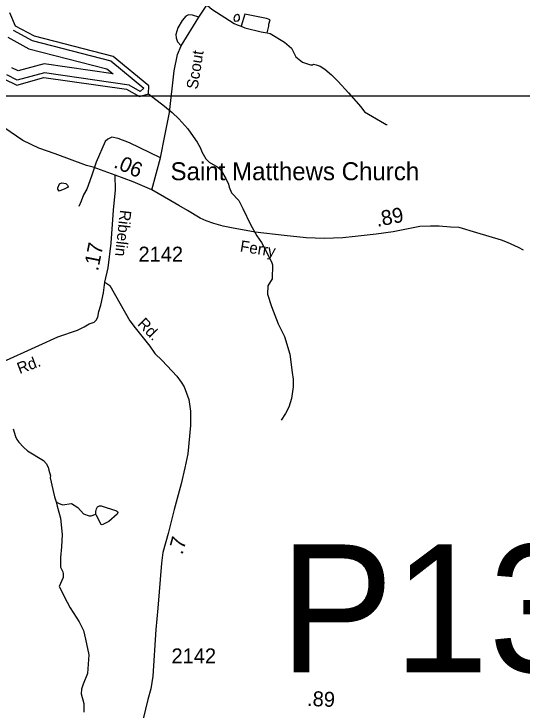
# Model space of a CAD drawing. Extents: x 1473865 to 1648260, y 639067 to 773536.
# Drawn here: x 1612556 to 1616794, y 673547 to 679357 of the extents above; entities that cross this region are included whole.
import ezdxf

# ---------------------------------------------------------------- set-up
doc = ezdxf.new("R2010")
doc.units = 0
for name, color, linetype in [('Exist Cultural Church with Cemetery Label', 7, 'Continuous'), ('Exist Hydrographic Buffer Line', 7, 'Continuous'), ('Exist Hydrographic Lake Shore', 7, 'Continuous'), ('Exist Hydrographic Misc Water Feature', 7, 'Continuous'), ('Exist Road Non-System Type 51', 7, 'Continuous'), ('Exist Road Secondary Mileage Hundredths English Label', 7, 'Continuous'), ('Exist Road Secondary Structure Pipe Number Label', 7, 'Continuous'), ('Exist Road Secondary Type 51 Attributed', 7, 'Continuous'), ('Exist Road Secondary Type 51 Label', 7, 'Continuous'), ('Exist Road Secondary Type 51 Number Label', 7, 'Continuous'), ('Map Preparation Inset Cut Line', 7, 'Continuous')]:
    doc.layers.add(name, color=color, linetype=linetype)

msp = doc.modelspace()

# ---------------------------------------------------------------- linework, layer by layer
at = {"layer": 'Exist Hydrographic Buffer Line'}
for points in [[(1612550, 679220.4), (1612707.9, 679134.6), (1613364.4, 678965.7), (1613639.7, 678738), (1613608.4, 678709.8), (1613515.7, 678762.4), (1612811.7, 678866.3), (1612583.4, 678805.1), (1612495.7, 678846.9)], [(1612504.4, 679162.4), (1612681, 679066.4), (1613330.5, 678899.3), (1613383.5, 678855.4), (1612807.4, 678940.5), (1612590.5, 678882.3), (1612538.9, 678906.9)]]:
    msp.add_lwpolyline(points, dxfattribs=at)
at = {"layer": 'Exist Hydrographic Lake Shore'}
msp.add_lwpolyline([(1612472, 678813.8), (1612579.9, 678762.5), (1612806, 678826.8), (1613496, 678727.5), (1613604, 678666.3), (1613679, 678691), (1613679.9, 678756.6), (1613383, 679002.2), (1612726.9, 679169.8), (1612570, 679255), (1612521, 679364.3)], dxfattribs=at)
at = {"layer": 'Exist Hydrographic Misc Water Feature'}
for points in [[(1613999, 679577.3), (1614205.7, 679397.5), (1614392.2, 679277.3), (1614418, 679266.9), (1614451.8, 679254.7)], [(1614394.5, 679299.4), (1614402.4, 679295.1), (1614426.5, 679298.7), (1614436.6, 679312.4), (1614437, 679328.8), (1614435, 679344.5), (1614421.2, 679350.5), (1614405.1, 679345.1), (1614397, 679339.5), (1614388.7, 679319.1), (1614394.5, 679299.4)], [(1614667.4, 679199.4), (1614682, 679253.3), (1614682.1, 679269.7), (1614692.7, 679307.3), (1614662.7, 679317.7), (1614481.2, 679354.2), (1614451.8, 679254.7)], [(1614451.8, 679254.7), (1614481.8, 679241.8), (1614617.2, 679206.2), (1614667.4, 679199.4)], [(1614667.4, 679199.4), (1614693.1, 679193.2), (1614812.2, 679121.9), (1614871.6, 679070.6), (1614906.6, 678998.5), (1614962.1, 678953.9), (1615029.8, 678932.8), (1615045.8, 678932.5), (1615053.9, 678936.5), (1615077.8, 678931.9), (1615109.8, 678919.8), (1615149.5, 678896.8), (1615204.7, 678848), (1615260, 678792), (1615346.9, 678698.3), (1615449.4, 678581.4), (1615478.7, 678540.6), (1615645.6, 678442), (1615661.4, 678434.3), (1615669.4, 678434.1)], [(1613679, 678691), (1613812.8, 678586.5), (1613876.2, 678533.5), (1613931.5, 678480.7), (1614006.4, 678398), (1614031.9, 678361.4), (1614083, 678287.3), (1614112.3, 678236.6), (1614121.9, 678204.4), (1614155.1, 678146.4), (1614184.8, 678119.5), (1614256.3, 678077), (1614272, 678062.7), (1614285.9, 678044.4), (1614323, 677983.7), (1614346.4, 677935.7), (1614350, 677911), (1614371.4, 677863), (1614430.6, 677798.6), (1614465.8, 677733.9), (1614527.9, 677600.5), (1614582.8, 677504.2), (1614620, 677447.6), (1614676.6, 677343.1), (1614708, 677278.5), (1614711.6, 677262), (1614710.1, 677146.3), (1614673.3, 677087.2), (1614670.4, 677019.1), (1614703, 676914.2), (1614759.1, 676769.5), (1614813.7, 676665), (1614855.8, 676518.1), (1614877.7, 676364.2), (1614885, 676307.4), (1614884.1, 676243.4), (1614870.9, 676147.7), (1614850, 676075.9), (1614821.1, 676022.3), (1614784.3, 675967.3)], [(1612936.1, 677937.9), (1612956.1, 677945.7), (1612990.1, 677941.8), (1613003.8, 677927.6), (1613007.7, 677915.2), (1613001.5, 677907.1), (1612981.4, 677897.6), (1612933.2, 677878.1), (1612921.4, 677893.9), (1612921.4, 677906.2), (1612936.1, 677937.9)], [(1612550.7, 675894.3), (1612567.8, 675829.9), (1612579.5, 675805.8), (1612597.3, 675781.7), (1612634.8, 675741.6), (1612670.2, 675710.5), (1612801.4, 675629), (1612825.1, 675604.8), (1612840.6, 675574.9), (1612848.4, 675550.1), (1612859.7, 675502.3), (1612859.4, 675485.9), (1612893.3, 675326), (1612908.9, 675285.5)], [(1612908.9, 675285.5), (1612928.7, 675273.6), (1612960.5, 675260.7), (1613036.6, 675271.4), (1613088.2, 675236.8), (1613135.6, 675184.1), (1613183.3, 675167.6), (1613199.3, 675167.2), (1613239.5, 675181.2)], [(1612908.9, 675285.5), (1612916.3, 675249.3), (1612943.1, 675148.6), (1612959.2, 675012.9), (1612953.8, 674908.8), (1612944.6, 674821.2), (1612943.6, 674740.7), (1612963.2, 674701), (1612966.9, 674684.5), (1612966.4, 674652.5), (1612933.3, 674576.9), (1612999.7, 674448.3), (1613025.1, 674399.4), (1613099.5, 674283), (1613136.6, 674210), (1613153.6, 674137.5), (1613182, 674007.3), (1613170, 673853.2), (1613134.8, 673763.7), (1613120.1, 673722.1), (1613115.6, 673682), (1613138.7, 673601.9), (1613140, 673569.9), (1613137.6, 673529.8)], [(1613239.5, 675181.2), (1613239.8, 675205), (1613244.2, 675227), (1613254.3, 675243.2), (1613270.4, 675250.3), (1613284.4, 675250.9), (1613412, 675208.9), (1613419.9, 675203), (1613423.8, 675194.7), (1613417.6, 675180.9), (1613346.8, 675121.6), (1613290.5, 675094), (1613282.5, 675094.2), (1613243.5, 675171.3), (1613239.5, 675181.2)]]:
    msp.add_lwpolyline(points, dxfattribs=at)
at = {"layer": 'Exist Road Non-System Type 51'}
for points in [[(1614098.4, 679329.8), (1614046.5, 679346.4), (1614010.9, 679347.9), (1613988.5, 679337), (1613958.1, 679301.4), (1613923.5, 679239.8), (1613906.7, 679184), (1613908.4, 679157.9), (1613920.1, 679123.9), (1613949.6, 679089.4)], [(1613778, 678156.4), (1613520.3, 678282.1), (1613424.4, 678316.2), (1613373.3, 678326.9), (1613339.8, 678311.6), (1613317.8, 678292.8), (1613241, 678118.2)], [(1613241, 678118.2), (1613204, 678002.6), (1613162.8, 677895), (1613135.9, 677846.6), (1613116.3, 677794.3), (1613098.4, 677748.5)]]:
    msp.add_lwpolyline(points, dxfattribs=at)
at = {"layer": 'Exist Road Secondary Type 51 Attributed'}
for points in [[(1613706.2, 677888.2), (1613778, 678156.4), (1613813.2, 678339.1), (1613854.7, 678533.7), (1613893.4, 678882.1), (1613921, 679017.8), (1613949.6, 679089.4), (1614098.4, 679329.8), (1614301.8, 679635.6)], [(1613399.6, 678011.9), (1613216.1, 678077.7), (1613161.6, 678091.3), (1612899.6, 678188), (1612763.1, 678237.1), (1612631.3, 678300.4), (1612423.8, 678438.9), (1612083.2, 678678), (1611623.8, 679027.9)], [(1613314.9, 677117.6), (1613341.7, 677236.3), (1613368.1, 677443.8), (1613387.1, 677719.6), (1613402.9, 677887.3), (1613399.6, 678011.9)], [(1613706.2, 677888.2), (1613551.6, 677955.3), (1613399.6, 678011.9)], [(1616806.4, 677384.8), (1616764.1, 677406.6), (1616673.6, 677449.8), (1616620.9, 677469), (1616415.5, 677530.3), (1616268.1, 677574), (1616196.6, 677577.3), (1616101.3, 677584.9), (1616030.6, 677585.6), (1615940.3, 677582), (1615719.9, 677538.9), (1615576.2, 677519.7), (1615400.5, 677498.2), (1615298.8, 677488), (1615144.3, 677481.3), (1614992.4, 677488), (1614809.3, 677506.3), (1614566.7, 677535.5), (1614371.6, 677572.4), (1614301.6, 677585.5), (1614222.2, 677607.8), (1614158.7, 677629.9), (1614110, 677653.3), (1614003.1, 677717.2), (1613929.9, 677757.9), (1613864.8, 677796.6), (1613706.2, 677888.2)], [(1612429.6, 676440.3), (1612762.6, 676589.7), (1612921.1, 676661.2), (1613087.3, 676718.1), (1613140.8, 676745.4), (1613184, 676770.5), (1613224.3, 676785), (1613240.5, 676800.9), (1613256.6, 676826), (1613264.8, 676871.8), (1613280.7, 676926.6), (1613301.8, 677028.5), (1613314.9, 677117.6)], [(1613314.9, 677117.6), (1613356.4, 677088.8), (1613522.1, 676795.5), (1613566.5, 676736.3), (1613688.3, 676582.6), (1613731.7, 676522.3), (1613791.1, 676463.6), (1613913.7, 676332.5), (1613951.1, 676282.1), (1613976.1, 676243.2), (1614015.7, 676139.6), (1614028.7, 676041.4), (1614027.6, 675921.4), (1614005.3, 675685.8), (1613980.1, 675569.8), (1613950.8, 675436.3), (1613892.6, 675221), (1613842.5, 675019.5), (1613798.9, 674861.9), (1613785.5, 674773.8), (1613756.3, 674396.6), (1613738.5, 674218.9), (1613714.6, 673829.2), (1613697.7, 673723.3), (1613672.7, 673635.5), (1613633.2, 673474.1)]]:
    msp.add_lwpolyline(points, dxfattribs=at)
at = {"layer": 'Map Preparation Inset Cut Line'}
msp.add_lwpolyline([(1593323.3, 678673.7), (1621669.5, 678673.7), (1621669.5, 702706.2), (1605696.9, 702708), (1605695.7, 695030), (1593323.3, 695030), (1593323.3, 678673.7)], dxfattribs=at)

# ---------------------------------------------------------------- texts
at = {"layer": 'Exist Cultural Church with Cemetery Label'}
msp.add_text('Saint Matthews Church', height=150, dxfattribs=at).set_placement((1613862.3, 677968.6))
at = {"layer": 'Exist Road Secondary Mileage Hundredths English Label'}
for s, rotation, p in [('.06', 336.51257, (1613381, 678078.5)), ('.89', 10.98331, (1615585.6, 677579.1)), ('.17', 78.65889, (1613257.6, 677205.6)), ('.7', 74.53435, (1613961.3, 674838)), ('.89', 357.62099, (1614998.8, 673582))]:
    msp.add_text(s, height=125, rotation=rotation, dxfattribs=at).set_placement(p)
at = {"layer": 'Exist Road Secondary Structure Pipe Number Label'}
msp.add_text('P139', height=1066.27, dxfattribs=at).set_placement((1614770.9, 673862.9))
at = {"layer": 'Exist Road Secondary Type 51 Label'}
for s, rotation, p in [('Scout', 80.87651, (1614087.1, 678722.9)), ('Ribelin', 263.6592, (1613441.6, 677724)), ('Ferry', 350.89813, (1614436.9, 677374.3)), ('Rd.', 314.01157, (1613580.5, 676765)), ('Rd.', 20.74587, (1612603.9, 676350.1))]:
    msp.add_text(s, height=95, rotation=rotation, dxfattribs=at).set_placement(p)
at = {"layer": 'Exist Road Secondary Type 51 Number Label'}
for p in [(1613594.6, 677289), (1613870, 673936.4)]:
    msp.add_text('2142', height=125, dxfattribs=at).set_placement(p)

doc.saveas('drawing.dxf')
